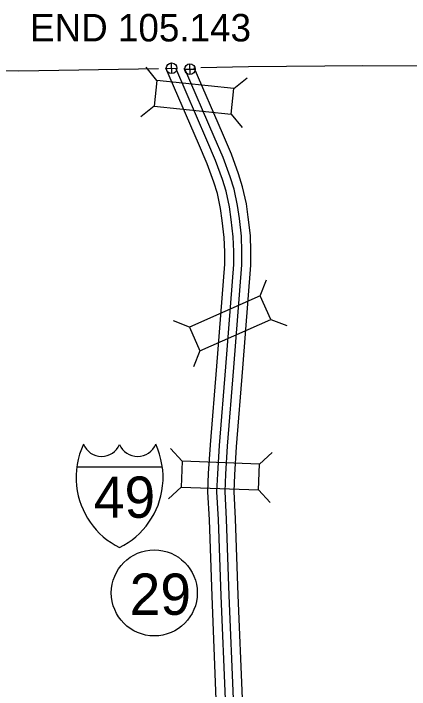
# Model space of a CAD drawing. Extents: x -939622 to -934245, y 1383184 to 1385301.
# Drawn here: x -935757.41 to -935739.18, y 1384337.81 to 1384368.93 of the extents above; entities that cross this region are included whole.
import ezdxf

# ---------------------------------------------------------------- set-up
doc = ezdxf.new("R2010")
doc.units = 0
for name, color, linetype in [('1', 7, 'Continuous'), ('19', 7, 'Continuous'), ('20', 7, 'Continuous'), ('23', 7, 'Continuous'), ('25', 7, 'Continuous'), ('26', 7, 'Continuous'), ('27', 7, 'Continuous')]:
    doc.layers.add(name, color=color, linetype=linetype)

msp = doc.modelspace()

# ---------------------------------------------------------------- linework, layer by layer
at = {"layer": '1'}
for points in [[(-935748.781, 1384366.436), (-935746.586, 1384366.49)], [(-935746.586, 1384366.49), (-935741.325, 1384366.541), (-935733.46, 1384366.525), (-935725.446, 1384366.622), (-935716.473, 1384366.633), (-935708.573, 1384366.662), (-935703.391, 1384366.641)], [(-935792.282, 1384365.888), (-935788.52, 1384365.946), (-935780.666, 1384366.089), (-935772.874, 1384366.202), (-935764.996, 1384366.333), (-935757.161, 1384366.287), (-935750.737, 1384366.398)]]:
    msp.add_lwpolyline(points, dxfattribs=at)
at = {"layer": '19'}
for points in [[(-935746.243, 1384332.099), (-935746.946, 1384332.984), (-935747.317, 1384333.578), (-935747.672, 1384334.387), (-935747.854, 1384335.03), (-935747.976, 1384335.556), (-935748.026, 1384336.043), (-935748.072, 1384337.344), (-935748.266, 1384342.097), (-935748.391, 1384345.616), (-935748.46, 1384346.91), (-935748.425, 1384347.755), (-935748.345, 1384349.063), (-935748.048, 1384352.691), (-935747.685, 1384357.393), (-935747.685, 1384357.961), (-935747.707, 1384358.621), (-935747.796, 1384359.396), (-935747.872, 1384359.955), (-935748.024, 1384360.638), (-935748.186, 1384361.158), (-935748.498, 1384362.015), (-935748.892, 1384362.938), (-935750.389, 1384366.405)], [(-935745.923, 1384332.366), (-935746.605, 1384333.224), (-935746.948, 1384333.773), (-935747.279, 1384334.528), (-935747.45, 1384335.134), (-935747.564, 1384335.625), (-935747.61, 1384336.071), (-935747.656, 1384337.36), (-935747.849, 1384342.113), (-935747.975, 1384345.635), (-935748.043, 1384346.912), (-935748.009, 1384347.734), (-935747.929, 1384349.034), (-935747.633, 1384352.658), (-935747.268, 1384357.377), (-935747.268, 1384357.968), (-935747.291, 1384358.651), (-935747.382, 1384359.448), (-935747.462, 1384360.029), (-935747.621, 1384360.745), (-935747.792, 1384361.291), (-935748.11, 1384362.168), (-935748.509, 1384363.102), (-935749.938, 1384366.412)], [(-935745.633, 1384332.607), (-935746.296, 1384333.442), (-935746.614, 1384333.95), (-935746.924, 1384334.655), (-935747.085, 1384335.227), (-935747.192, 1384335.687), (-935747.234, 1384336.097), (-935747.279, 1384337.374), (-935747.473, 1384342.127), (-935747.598, 1384345.652), (-935747.666, 1384346.914), (-935747.633, 1384347.714), (-935747.553, 1384349.007), (-935747.258, 1384352.629), (-935746.892, 1384357.362), (-935746.892, 1384357.975), (-935746.915, 1384358.679), (-935747.009, 1384359.495), (-935747.091, 1384360.095), (-935747.257, 1384360.842), (-935747.435, 1384361.412), (-935747.76, 1384362.306), (-935748.163, 1384363.251), (-935749.531, 1384366.419)], [(-935745.317, 1384332.87), (-935745.96, 1384333.68), (-935746.249, 1384334.142), (-935746.535, 1384334.795), (-935746.687, 1384335.33), (-935746.786, 1384335.755), (-935746.823, 1384336.126), (-935746.868, 1384337.39), (-935747.062, 1384342.143), (-935747.187, 1384345.67), (-935747.254, 1384346.917), (-935747.222, 1384347.693), (-935747.143, 1384348.977), (-935746.847, 1384352.596), (-935746.48, 1384357.346), (-935746.48, 1384357.981), (-935746.505, 1384358.709), (-935746.6, 1384359.546), (-935746.685, 1384360.168), (-935746.859, 1384360.949), (-935747.045, 1384361.543), (-935747.377, 1384362.458), (-935747.784, 1384363.413), (-935749.087, 1384366.428)]]:
    msp.add_lwpolyline(points, dxfattribs=at)
at = {"layer": '20'}
for p, q in [((-935750.804, 1384365.845), (-935751.302, 1384366.461)), ((-935747.26, 1384365.471), (-935746.644, 1384365.969)), ((-935750.929, 1384364.664), (-935751.545, 1384364.166)), ((-935747.385, 1384364.29), (-935746.887, 1384363.674)), ((-935746.049, 1384355.93), (-935745.763, 1384356.669)), ((-935749.309, 1384354.49), (-935750.047, 1384354.776)), ((-935745.569, 1384354.843), (-935744.83, 1384354.557)), ((-935748.829, 1384353.403), (-935749.115, 1384352.664)), ((-935749.643, 1384348.315), (-935750.182, 1384348.895)), ((-935746.081, 1384348.185), (-935745.501, 1384348.724)), ((-935749.686, 1384347.128), (-935750.266, 1384346.589)), ((-935746.125, 1384346.998), (-935745.586, 1384346.418))]:
    msp.add_line(p, q, dxfattribs=at)
for points in [[(-935750.929, 1384364.664), (-935747.385, 1384364.29), (-935747.26, 1384365.471), (-935750.804, 1384365.845)], [(-935748.829, 1384353.403), (-935745.569, 1384354.843), (-935746.049, 1384355.93), (-935749.309, 1384354.49)], [(-935749.686, 1384347.128), (-935746.125, 1384346.998), (-935746.081, 1384348.185), (-935749.643, 1384348.315)]]:
    msp.add_lwpolyline(points, close=True, dxfattribs=at)
at = {"layer": '23'}
msp.add_line((-935754.491, 1384348.062), (-935750.558, 1384348.062), dxfattribs=at)
for centre, radius, start, end in [((-935750.836, 1384347.55), 3.69, 155.2204, 185.7928), ((-935753.354, 1384349.435), 0.899, 202.1459, 337.3414), ((-935751.695, 1384349.435), 0.899, 202.6586, 337.8541), ((-935754.213, 1384347.55), 3.69, 354.2072, 24.7796), ((-935750.904, 1384347.581), 3.626, 186.3923, 243.4571), ((-935754.145, 1384347.581), 3.626, 296.5429, 353.6077)]:
    msp.add_arc(centre, radius, start, end, dxfattribs=at)
at = {"layer": '26'}
for p, q in [((-935750.123, 1384366.164), (-935750.134, 1384366.653)), ((-935749.28, 1384366.124), (-935749.291, 1384366.612)), ((-935750.373, 1384366.403), (-935749.885, 1384366.414)), ((-935749.53, 1384366.363), (-935749.042, 1384366.374))]:
    msp.add_line(p, q, dxfattribs=at)
for centre in [(-935750.129, 1384366.408), (-935749.286, 1384366.368)]:
    msp.add_circle(centre, 0.244, dxfattribs=at)
at = {"layer": '27'}
msp.add_circle((-935750.926, 1384342.253), 1.98, dxfattribs=at)

# ---------------------------------------------------------------- texts
at = {"layer": '23'}
msp.add_text('49', height=1.9008, dxfattribs=at).set_placement((-935753.714, 1384345.711))
at = {"layer": '25'}
msp.add_text('END 105.143', height=1.2672, dxfattribs=at).set_placement((-935756.648, 1384367.643))
at = {"layer": '27'}
msp.add_text('29', height=1.9008, dxfattribs=at).set_placement((-935752.063, 1384341.243))

doc.saveas('drawing.dxf')
